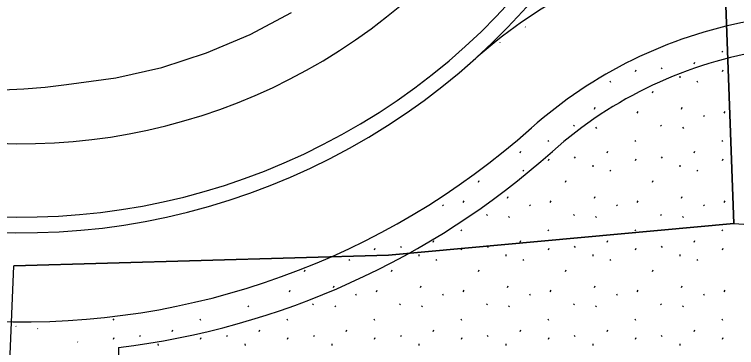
# Model space of a CAD drawing. Extents: x 419396 to 421519, y 4453567 to 4456767.
# Drawn here: x 421040.3 to 421109.1, y 4454961.6 to 4454993.4 of the extents above; entities that cross this region are included whole.
import ezdxf

# ---------------------------------------------------------------- set-up
doc = ezdxf.new("R2010")
doc.units = 0
for name, color, linetype in [('0_DÜZENLEME_1', 7, 'Continuous'), ('0_DÜZENLEME_SINIRI', 7, 'Continuous'), ('0_KADASTRO', 7, 'Continuous'), ('0_PLAN_ONAMA_İLAVE_SINIRI', 7, 'Continuous'), ('Level 41', 7, 'Continuous'), ('Level 62', 7, 'Continuous')]:
    doc.layers.add(name, color=color, linetype=linetype)

msp = doc.modelspace()

# ---------------------------------------------------------------- linework, layer by layer
at = {"layer": '0_DÜZENLEME_1'}
msp.add_arc((421118.165, 4454950.426), 51.5, 104.95742, 131.70133, dxfattribs=at)
at = {"layer": '0_DÜZENLEME_SINIRI'}
msp.add_lwpolyline([(421315.4, 4455033.79), (421216.27, 4455030.16), (421213.955, 4455038.07), (421111.007, 4455041.19), (421109.82, 4455065.21), (421104.87, 4455066), (421107.18, 4455019.36), (421108.85, 4454973.43), (421075.94, 4454970.4), (421040.2, 4454969.38)], dxfattribs=at)
at = {"layer": '0_KADASTRO'}
msp.add_line((421040.2, 4454969.38), (421075.94, 4454970.4), dxfattribs=at)
msp.add_lwpolyline([(421075.94, 4454970.4), (421108.85, 4454973.43), (421107.18, 4455019.36), (421106.057, 4455046.482), (421105.41, 4455056.37), (421104.87, 4455066), (421103.13, 4455066.043)], dxfattribs=at)
msp.add_lwpolyline([(421037.46, 4454903.29), (421040.2, 4454969.38), (421075.94, 4454970.4), (421108.85, 4454973.43), (421116.5, 4454972.91), (421125.86, 4454961.42), (421128.66, 4454942.34), (421125.36, 4454924.69), (421124.84, 4454912.07), (421127.9, 4454905.39), (421078.04, 4454904.65)], close=True, dxfattribs=at)
at = {"layer": '0_PLAN_ONAMA_İLAVE_SINIRI'}
msp.add_line((421050.199, 4454961.593), (421049.674, 4454906.903), dxfattribs=at)
for centre, radius, start, end in [((421118.165, 4454950.426), 40, 98.76018, 131.70133), ((421040.997, 4455037.034), 76, 276.95491, 311.70133)]:
    msp.add_arc(centre, radius, start, end, dxfattribs=at)
at = {"layer": 'Level 41'}
for p, q in [((421088.969, 4454992.186), (421088.997, 4454992.142)), ((421086.533, 4454990.69), (421086.561, 4454990.646)), ((421107.71, 4454989.854), (421107.781, 4454989.747)), ((421101.94, 4454988.277), (421102.011, 4454988.17)), ((421105.069, 4454988.661), (421105.14, 4454988.82)), ((421099.475, 4454987.932), (421099.547, 4454988.092)), ((421107.768, 4454987.932), (421107.84, 4454988.092)), ((421097.035, 4454987.016), (421097.105, 4454986.909)), ((421103.698, 4454987.486), (421103.716, 4454987.326)), ((421105.328, 4454987.016), (421105.398, 4454986.909)), ((421101.091, 4454985.872), (421101.163, 4454986.032)), ((421095.57, 4454984.342), (421095.64, 4454984.502)), ((421099.653, 4454983.934), (421099.724, 4454984.094)), ((421103.863, 4454984.342), (421103.933, 4454984.502)), ((421107.946, 4454983.934), (421108.017, 4454984.094)), ((421105.958, 4454983.726), (421106.029, 4454983.62)), ((421093.58, 4454982.797), (421093.651, 4454982.69)), ((421101.873, 4454982.797), (421101.944, 4454982.69)), ((421095.679, 4454982.605), (421095.75, 4454982.498)), ((421103.972, 4454982.605), (421104.043, 4454982.498)), ((421091.124, 4454981.344), (421091.195, 4454981.237)), ((421099.417, 4454981.344), (421099.488, 4454981.237)), ((421107.71, 4454981.344), (421107.781, 4454981.237)), ((421088.483, 4454980.151), (421088.554, 4454980.31)), ((421096.776, 4454980.151), (421096.847, 4454980.31)), ((421105.069, 4454980.151), (421105.14, 4454980.31)), ((421091.182, 4454979.422), (421091.254, 4454979.582)), ((421093.647, 4454979.767), (421093.718, 4454979.66)), ((421099.475, 4454979.422), (421099.547, 4454979.582)), ((421101.94, 4454979.767), (421102.011, 4454979.66)), ((421107.768, 4454979.422), (421107.84, 4454979.582)), ((421095.405, 4454978.976), (421095.423, 4454978.816)), ((421103.698, 4454978.976), (421103.716, 4454978.816)), ((421088.742, 4454978.506), (421088.812, 4454978.399)), ((421097.035, 4454978.506), (421097.105, 4454978.399)), ((421105.328, 4454978.506), (421105.398, 4454978.399)), ((421084.505, 4454977.362), (421084.577, 4454977.522)), ((421092.798, 4454977.362), (421092.87, 4454977.522)), ((421101.091, 4454977.362), (421101.163, 4454977.522)), ((421087.277, 4454975.832), (421087.347, 4454975.992)), ((421095.57, 4454975.832), (421095.64, 4454975.992)), ((421103.863, 4454975.832), (421103.933, 4454975.992)), ((421081.079, 4454975.216), (421081.15, 4454975.11)), ((421083.067, 4454975.424), (421083.138, 4454975.584)), ((421089.372, 4454975.216), (421089.443, 4454975.11)), ((421091.36, 4454975.424), (421091.431, 4454975.584)), ((421097.665, 4454975.216), (421097.736, 4454975.11)), ((421099.653, 4454975.424), (421099.724, 4454975.584)), ((421105.958, 4454975.216), (421106.029, 4454975.11)), ((421107.946, 4454975.424), (421108.017, 4454975.584)), ((421085.287, 4454974.287), (421085.358, 4454974.18)), ((421087.386, 4454974.095), (421087.457, 4454973.988)), ((421093.58, 4454974.287), (421093.651, 4454974.18)), ((421095.679, 4454974.095), (421095.75, 4454973.988)), ((421101.873, 4454974.287), (421101.944, 4454974.18)), ((421103.972, 4454974.095), (421104.043, 4454973.988)), ((421082.831, 4454972.834), (421082.902, 4454972.727)), ((421091.124, 4454972.834), (421091.195, 4454972.727)), ((421099.417, 4454972.834), (421099.488, 4454972.727)), ((421107.71, 4454972.834), (421107.781, 4454972.727)), ((421080.19, 4454971.641), (421080.261, 4454971.8)), ((421088.483, 4454971.641), (421088.554, 4454971.8)), ((421096.776, 4454971.641), (421096.847, 4454971.8)), ((421105.069, 4454971.641), (421105.14, 4454971.8)), ((421074.596, 4454970.912), (421074.668, 4454971.072)), ((421077.061, 4454971.257), (421077.132, 4454971.15)), ((421082.889, 4454970.912), (421082.961, 4454971.072)), ((421085.354, 4454971.257), (421085.425, 4454971.15)), ((421091.182, 4454970.912), (421091.254, 4454971.072)), ((421093.647, 4454971.257), (421093.718, 4454971.15)), ((421099.475, 4454970.912), (421099.547, 4454971.072)), ((421101.94, 4454971.257), (421102.011, 4454971.15)), ((421107.768, 4454970.912), (421107.84, 4454971.072)), ((421078.819, 4454970.466), (421078.837, 4454970.306)), ((421087.112, 4454970.466), (421087.13, 4454970.306)), ((421095.405, 4454970.466), (421095.423, 4454970.306)), ((421103.698, 4454970.466), (421103.716, 4454970.306)), ((421072.156, 4454969.996), (421072.226, 4454969.889)), ((421080.449, 4454969.996), (421080.519, 4454969.889)), ((421088.742, 4454969.996), (421088.812, 4454969.889)), ((421097.035, 4454969.996), (421097.105, 4454969.889)), ((421105.328, 4454969.996), (421105.398, 4454969.889)), ((421067.919, 4454968.852), (421067.991, 4454969.012)), ((421076.212, 4454968.852), (421076.284, 4454969.012)), ((421084.505, 4454968.852), (421084.577, 4454969.012)), ((421092.798, 4454968.852), (421092.87, 4454969.012)), ((421101.091, 4454968.852), (421101.163, 4454969.012)), ((421066.481, 4454966.914), (421066.552, 4454967.074)), ((421070.691, 4454967.322), (421070.761, 4454967.482)), ((421074.774, 4454966.914), (421074.845, 4454967.074)), ((421078.984, 4454967.322), (421079.054, 4454967.482)), ((421083.067, 4454966.914), (421083.138, 4454967.074)), ((421087.277, 4454967.322), (421087.347, 4454967.482)), ((421091.36, 4454966.914), (421091.431, 4454967.074)), ((421095.57, 4454967.322), (421095.64, 4454967.482)), ((421099.653, 4454966.914), (421099.724, 4454967.074)), ((421103.863, 4454967.322), (421103.933, 4454967.482)), ((421107.946, 4454966.914), (421108.017, 4454967.074)), ((421072.786, 4454966.706), (421072.857, 4454966.6)), ((421081.079, 4454966.706), (421081.15, 4454966.6)), ((421089.372, 4454966.706), (421089.443, 4454966.6)), ((421097.665, 4454966.706), (421097.736, 4454966.6)), ((421105.958, 4454966.706), (421106.029, 4454966.6)), ((421062.507, 4454965.585), (421062.578, 4454965.478)), ((421068.701, 4454965.777), (421068.772, 4454965.67)), ((421070.8, 4454965.585), (421070.871, 4454965.478)), ((421076.994, 4454965.777), (421077.065, 4454965.67)), ((421079.093, 4454965.585), (421079.164, 4454965.478)), ((421085.287, 4454965.777), (421085.358, 4454965.67)), ((421087.386, 4454965.585), (421087.457, 4454965.478)), ((421093.58, 4454965.777), (421093.651, 4454965.67)), ((421095.679, 4454965.585), (421095.75, 4454965.478)), ((421101.873, 4454965.777), (421101.944, 4454965.67)), ((421103.972, 4454965.585), (421104.043, 4454965.478)), ((421049.659, 4454964.324), (421049.73, 4454964.217)), ((421057.952, 4454964.324), (421058.023, 4454964.217)), ((421066.245, 4454964.324), (421066.316, 4454964.217)), ((421074.538, 4454964.324), (421074.609, 4454964.217)), ((421082.831, 4454964.324), (421082.902, 4454964.217)), ((421091.124, 4454964.324), (421091.195, 4454964.217)), ((421099.417, 4454964.324), (421099.488, 4454964.217)), ((421107.71, 4454964.324), (421107.781, 4454964.217)), ((421040.39, 4454963.644), (421040.418, 4454963.6)), ((421042.479, 4454963.423), (421042.507, 4454963.379)), ((421052.182, 4454962.747), (421052.253, 4454962.64)), ((421055.311, 4454963.131), (421055.382, 4454963.29)), ((421060.475, 4454962.747), (421060.546, 4454962.64)), ((421063.604, 4454963.131), (421063.675, 4454963.29)), ((421068.768, 4454962.747), (421068.839, 4454962.64)), ((421071.897, 4454963.131), (421071.968, 4454963.29)), ((421077.061, 4454962.747), (421077.132, 4454962.64)), ((421080.19, 4454963.131), (421080.261, 4454963.29)), ((421085.354, 4454962.747), (421085.425, 4454962.64)), ((421088.483, 4454963.131), (421088.554, 4454963.29)), ((421093.647, 4454962.747), (421093.718, 4454962.64)), ((421096.776, 4454963.131), (421096.847, 4454963.29)), ((421101.94, 4454962.747), (421102.011, 4454962.64)), ((421105.069, 4454963.131), (421105.14, 4454963.29)), ((421046.286, 4454962.148), (421046.314, 4454962.104)), ((421049.717, 4454962.402), (421049.789, 4454962.562)), ((421058.01, 4454962.402), (421058.082, 4454962.562)), ((421066.303, 4454962.402), (421066.375, 4454962.562)), ((421074.596, 4454962.402), (421074.668, 4454962.562)), ((421082.889, 4454962.402), (421082.961, 4454962.562)), ((421091.182, 4454962.402), (421091.254, 4454962.562)), ((421099.475, 4454962.402), (421099.547, 4454962.562)), ((421107.768, 4454962.402), (421107.84, 4454962.562)), ((421053.94, 4454961.956), (421053.958, 4454961.796)), ((421062.233, 4454961.956), (421062.251, 4454961.796)), ((421070.526, 4454961.956), (421070.544, 4454961.796)), ((421078.819, 4454961.956), (421078.837, 4454961.796)), ((421087.112, 4454961.956), (421087.13, 4454961.796)), ((421095.405, 4454961.956), (421095.423, 4454961.796)), ((421103.698, 4454961.956), (421103.716, 4454961.796))]:
    msp.add_line(p, q, dxfattribs=at)
at = {"layer": 'Level 62'}
for p, q in [((421062.728, 4454991.444), (421066.689, 4454993.56)), ((421058.595, 4454989.689), (421062.728, 4454991.444)), ((421054.323, 4454988.308), (421058.595, 4454989.689)), ((421049.945, 4454987.312), (421054.323, 4454988.308)), ((421045.248, 4454986.674), (421049.945, 4454987.312))]:
    msp.add_line(p, q, dxfattribs=at)
for centre, radius, start, end in [((421040.997, 4455037.034), 64.5, 247.16918, 5.77573), ((421040.997, 4455037.034), 63, 247.16918, 5.77573), ((421040.997, 4455037.034), 56, 247.16918, 5.77573), ((421037.486, 4455043.896), 57.746, 214.0256, 277.72434), ((421118.165, 4454950.426), 43, 100.60157, 131.70133), ((421040.997, 4455037.034), 73, 267.9264, 311.70133)]:
    msp.add_arc(centre, radius, start, end, dxfattribs=at)

doc.saveas('drawing.dxf')
